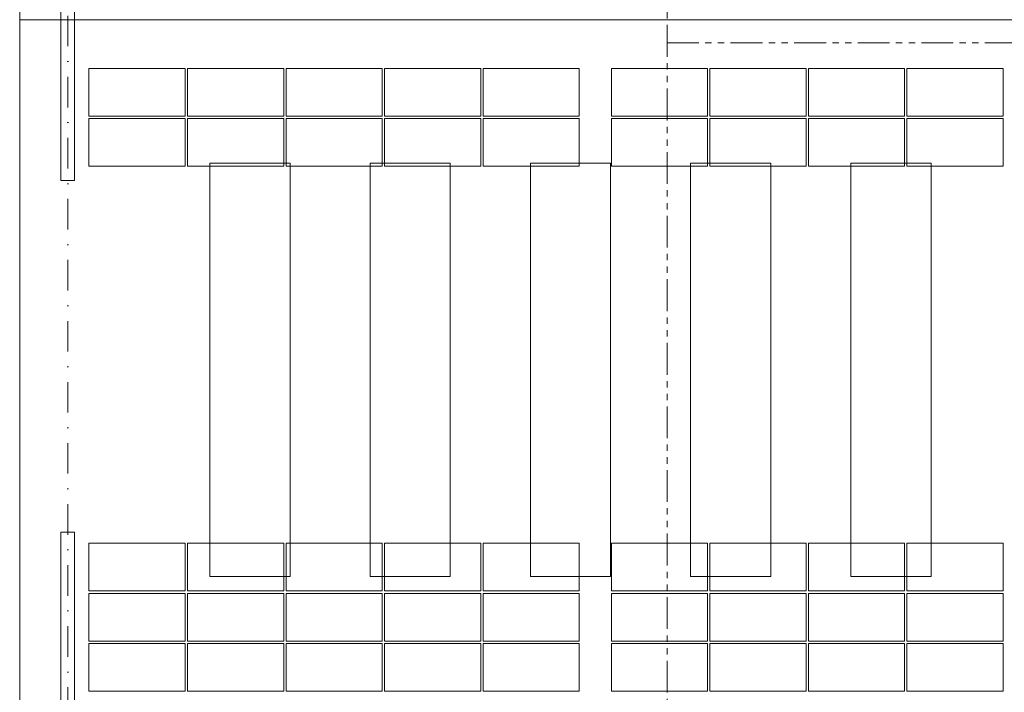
# Model space of a CAD drawing. Header units: millimetres. Extents: x -15830 to 4680139, y -28864 to 2281735.
# Tile 382 of 577: x 213329 to 225619, y 247588 to 255986. Entities that reach past the tile are written whole.
import ezdxf

# ---------------------------------------------------------------- set-up
doc = ezdxf.new("R2010")
doc.units = ezdxf.units.MM
for name, pattern in [('CENTERX2', [101.6, 63.5, -12.7, 12.7, -12.7]), ('DASHDOT', [25.4, 12.7, -6.35, 0, -6.35]), ('PHANTOM2', [31.75, 15.875, -3.175, 3.175, -3.175, 3.175, -3.175])]:
    doc.linetypes.add(name, pattern=pattern)
for name, color, linetype, lineweight in [('A99_FVE', 30, 'Continuous', 5), ('A99_S_kce-demolice', 30, 'Continuous', 20), ('A99_S_kce-pohl', 7, 'Continuous', 5), ('A99_S_osy', 1, 'CENTERX2', 5)]:
    doc.layers.add(name, color=color, linetype=linetype, lineweight=lineweight)

msp = doc.modelspace()

# ---------------------------------------------------------------- linework, layer by layer
at = {"layer": 'A99_FVE', "linetype": 'Continuous', "lineweight": 15, "ltscale": 2}
for points in [[(213843.95, 257993.252), (214013.95, 257993.252), (214013.95, 253978.252), (213843.95, 253978.252)], [(213843.95, 249588.252), (214013.95, 249588.252), (214013.95, 243823.252), (213843.95, 243823.252)]]:
    msp.add_lwpolyline(points, close=True, dxfattribs=at)
at = {"layer": 'A99_FVE', "lineweight": 5, "ltscale": 2}
for points in [[(215393.95, 254783.252), (215393.95, 255378.252), (214193.95, 255378.252), (214193.95, 254783.252)], [(216623.95, 254783.252), (216623.95, 255378.252), (215423.95, 255378.252), (215423.95, 254783.252)], [(217853.95, 254783.252), (217853.95, 255378.252), (216653.95, 255378.252), (216653.95, 254783.252)], [(219083.95, 254783.252), (219083.95, 255378.252), (217883.95, 255378.252), (217883.95, 254783.252)], [(220313.95, 254783.252), (220313.95, 255378.252), (219113.95, 255378.252), (219113.95, 254783.252)], [(220713.95, 254783.252), (220713.95, 255378.252), (221913.95, 255378.252), (221913.95, 254783.252)], [(221943.95, 254783.252), (221943.95, 255378.252), (223143.95, 255378.252), (223143.95, 254783.252)], [(223173.95, 254783.252), (223173.95, 255378.252), (224373.95, 255378.252), (224373.95, 254783.252)], [(224403.95, 254783.252), (224403.95, 255378.252), (225603.95, 255378.252), (225603.95, 254783.252)], [(215393.95, 254158.252), (215393.95, 254753.252), (214193.95, 254753.252), (214193.95, 254158.252)], [(216623.95, 254158.252), (216623.95, 254753.252), (215423.95, 254753.252), (215423.95, 254158.252)], [(217853.95, 254158.252), (217853.95, 254753.252), (216653.95, 254753.252), (216653.95, 254158.252)], [(219083.95, 254158.252), (219083.95, 254753.252), (217883.95, 254753.252), (217883.95, 254158.252)], [(220313.95, 254158.252), (220313.95, 254753.252), (219113.95, 254753.252), (219113.95, 254158.252)], [(220713.95, 254158.252), (220713.95, 254753.252), (221913.95, 254753.252), (221913.95, 254158.252)], [(221943.95, 254158.252), (221943.95, 254753.252), (223143.95, 254753.252), (223143.95, 254158.252)], [(223173.95, 254158.252), (223173.95, 254753.252), (224373.95, 254753.252), (224373.95, 254158.252)], [(224403.95, 254158.252), (224403.95, 254753.252), (225603.95, 254753.252), (225603.95, 254158.252)], [(215393.95, 249448.252), (215393.95, 248853.252), (214193.95, 248853.252), (214193.95, 249448.252)], [(216623.95, 249448.252), (216623.95, 248853.252), (215423.95, 248853.252), (215423.95, 249448.252)], [(217853.95, 249448.252), (217853.95, 248853.252), (216653.95, 248853.252), (216653.95, 249448.252)], [(219083.95, 249448.252), (219083.95, 248853.252), (217883.95, 248853.252), (217883.95, 249448.252)], [(220313.95, 249448.252), (220313.95, 248853.252), (219113.95, 248853.252), (219113.95, 249448.252)], [(220713.95, 249448.252), (220713.95, 248853.252), (221913.95, 248853.252), (221913.95, 249448.252)], [(221943.95, 249448.252), (221943.95, 248853.252), (223143.95, 248853.252), (223143.95, 249448.252)], [(223173.95, 249448.252), (223173.95, 248853.252), (224373.95, 248853.252), (224373.95, 249448.252)], [(224403.95, 249448.252), (224403.95, 248853.252), (225603.95, 248853.252), (225603.95, 249448.252)], [(215393.95, 248228.252), (215393.95, 248823.252), (214193.95, 248823.252), (214193.95, 248228.252)], [(216623.95, 248228.252), (216623.95, 248823.252), (215423.95, 248823.252), (215423.95, 248228.252)], [(217853.95, 248228.252), (217853.95, 248823.252), (216653.95, 248823.252), (216653.95, 248228.252)], [(219083.95, 248228.252), (219083.95, 248823.252), (217883.95, 248823.252), (217883.95, 248228.252)], [(220313.95, 248228.252), (220313.95, 248823.252), (219113.95, 248823.252), (219113.95, 248228.252)], [(220713.95, 248228.252), (220713.95, 248823.252), (221913.95, 248823.252), (221913.95, 248228.252)], [(221943.95, 248228.252), (221943.95, 248823.252), (223143.95, 248823.252), (223143.95, 248228.252)], [(223173.95, 248228.252), (223173.95, 248823.252), (224373.95, 248823.252), (224373.95, 248228.252)], [(224403.95, 248228.252), (224403.95, 248823.252), (225603.95, 248823.252), (225603.95, 248228.252)], [(215393.95, 247603.252), (215393.95, 248198.252), (214193.95, 248198.252), (214193.95, 247603.252)], [(216623.95, 247603.252), (216623.95, 248198.252), (215423.95, 248198.252), (215423.95, 247603.252)], [(217853.95, 247603.252), (217853.95, 248198.252), (216653.95, 248198.252), (216653.95, 247603.252)], [(219083.95, 247603.252), (219083.95, 248198.252), (217883.95, 248198.252), (217883.95, 247603.252)], [(220313.95, 247603.252), (220313.95, 248198.252), (219113.95, 248198.252), (219113.95, 247603.252)], [(220713.95, 247603.252), (220713.95, 248198.252), (221913.95, 248198.252), (221913.95, 247603.252)], [(221943.95, 247603.252), (221943.95, 248198.252), (223143.95, 248198.252), (223143.95, 247603.252)], [(223173.95, 247603.252), (223173.95, 248198.252), (224373.95, 248198.252), (224373.95, 247603.252)], [(224403.95, 247603.252), (224403.95, 248198.252), (225603.95, 248198.252), (225603.95, 247603.252)]]:
    msp.add_lwpolyline(points, close=True, dxfattribs=at)
at = {"layer": 'A99_S_kce-demolice', "linetype": 'PHANTOM2', "lineweight": 9, "ltscale": 25}
for points in [[(221408.95, 271000.752), (221408.95, 243113.252)], [(221408.95, 255698.252), (352738.95, 255698.252)]]:
    msp.add_lwpolyline(points, dxfattribs=at)
at = {"layer": 'A99_S_kce-demolice', "linetype": 'Continuous', "lineweight": 9}
for points in [[(215703.95, 254193.252), (216703.95, 254193.252), (216703.95, 249033.252), (215703.95, 249033.252)], [(217703.95, 254193.252), (218703.95, 254193.252), (218703.95, 249033.252), (217703.95, 249033.252)], [(219703.95, 254193.252), (220703.95, 254193.252), (220703.95, 249033.252), (219703.95, 249033.252)], [(221703.95, 254193.252), (222703.95, 254193.252), (222703.95, 249033.252), (221703.95, 249033.252)], [(223703.95, 254193.252), (224703.95, 254193.252), (224703.95, 249033.252), (223703.95, 249033.252)]]:
    msp.add_lwpolyline(points, close=True, dxfattribs=at)
at = {"layer": 'A99_S_kce-pohl', "linetype": 'Continuous', "ltscale": 25}
msp.add_lwpolyline([(221258.95, 268723.252), (213328.95, 268723.252), (213328.95, 243243.252), (352804.496, 243243.252), (352804.496, 270633.252)], dxfattribs=at)
at = {"layer": 'A99_S_kce-pohl', "linetype": 'Continuous'}
msp.add_lwpolyline([(352804.496, 255983.252), (213328.95, 255983.252)], dxfattribs=at)
at = {"layer": 'A99_S_osy', "linetype": 'DASHDOT', "lineweight": 5, "ltscale": 30}
msp.add_lwpolyline([(213928.95, 241173.252), (213928.95, 273343.252)], dxfattribs=at)

doc.saveas('drawing.dxf')
